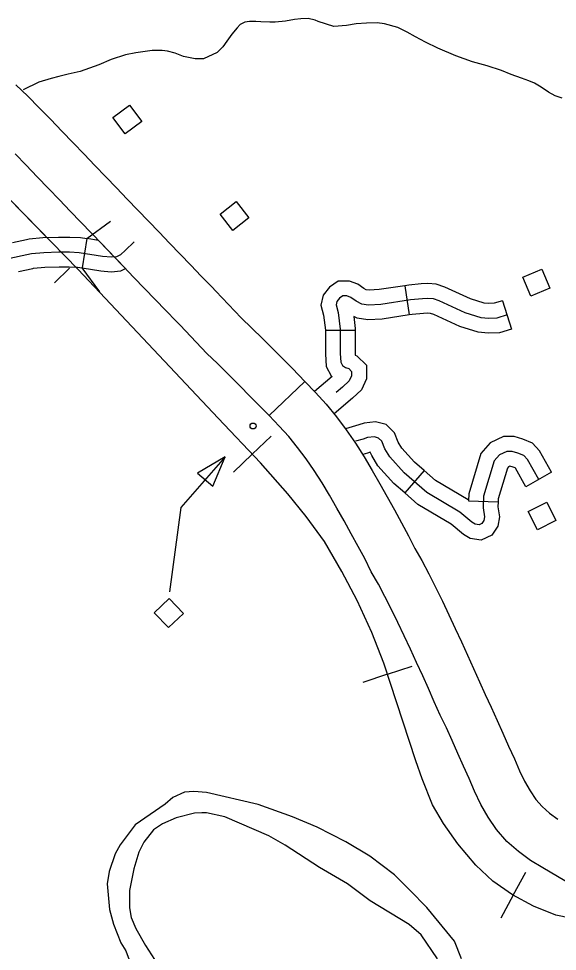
# Model space of a CAD drawing. Extents: x 1370130 to 1380143, y 377636 to 380256.
# Drawn here: x 1378220.1 to 1378334.6, y 378264.3 to 378462.6 of the extents above; entities that cross this region are included whole.
import ezdxf

# ---------------------------------------------------------------- set-up
doc = ezdxf.new("R2010")
doc.units = 0
for name, color, linetype in [('Level 15', 7, 'Continuous'), ('Level 31', 7, 'Continuous'), ('Level 32', 7, 'Continuous'), ('Level 35', 7, 'Continuous'), ('Level 38', 7, 'Continuous'), ('Level 40', 7, 'Continuous'), ('Level 56', 7, 'Continuous')]:
    doc.layers.add(name, color=color, linetype=linetype)

msp = doc.modelspace()

# ---------------------------------------------------------------- linework, layer by layer
at = {"layer": 'Level 15'}
for p, q in [((1378222.01, 378446.08), (1378219.46, 378448.54)), ((1378224.48, 378443.63), (1378222.01, 378446.08)), ((1378226.9, 378441.17), (1378224.48, 378443.63)), ((1378229.3, 378438.69), (1378226.9, 378441.17)), ((1378231.66, 378436.21), (1378229.3, 378438.69)), ((1378233.99, 378433.77), (1378231.66, 378436.21)), ((1378219.38, 378433.84), (1378221.72, 378431.42)), ((1378236.32, 378431.34), (1378233.99, 378433.77)), ((1378221.72, 378431.42), (1378224.06, 378428.96)), ((1378238.62, 378428.95), (1378236.32, 378431.34)), ((1378224.06, 378428.96), (1378226.41, 378426.5)), ((1378240.89, 378426.59), (1378238.62, 378428.95)), ((1378226.41, 378426.5), (1378228.74, 378424.07)), ((1378243.16, 378424.23), (1378240.89, 378426.59)), ((1378228.74, 378424.07), (1378231.05, 378421.67)), ((1378245.42, 378421.87), (1378243.16, 378424.23)), ((1378231.05, 378421.67), (1378233.33, 378419.3)), ((1378247.67, 378419.52), (1378245.42, 378421.87)), ((1378233.33, 378419.3), (1378235.59, 378416.95)), ((1378249.93, 378417.17), (1378247.67, 378419.52)), ((1378235.59, 378416.95), (1378237.84, 378414.61)), ((1378252.18, 378414.82), (1378249.93, 378417.17)), ((1378237.84, 378414.61), (1378240.09, 378412.26)), ((1378254.42, 378412.49), (1378252.18, 378414.82)), ((1378256.66, 378410.18), (1378254.42, 378412.49)), ((1378240.09, 378412.26), (1378242.35, 378409.9)), ((1378242.35, 378409.9), (1378244.6, 378407.55)), ((1378258.91, 378407.87), (1378256.66, 378410.18)), ((1378244.6, 378407.55), (1378246.87, 378405.2)), ((1378261.16, 378405.55), (1378258.91, 378407.87)), ((1378246.87, 378405.2), (1378249.13, 378402.86)), ((1378262.03, 378404.63), (1378261.16, 378405.55)), ((1378267.41, 378398.97), (1378262.03, 378404.63)), ((1378249.13, 378402.86), (1378251.38, 378400.55)), ((1378251.38, 378400.55), (1378253.59, 378398.27)), ((1378269.65, 378396.81), (1378267.41, 378398.97)), ((1378253.59, 378398.27), (1378254.43, 378397.39)), ((1378254.43, 378397.39), (1378260.13, 378391.4)), ((1378271.93, 378394.6), (1378269.65, 378396.81)), ((1378274.22, 378392.35), (1378271.93, 378394.6)), ((1378260.13, 378391.4), (1378262.36, 378389.25)), ((1378276.46, 378390.08), (1378274.22, 378392.35)), ((1378262.36, 378389.25), (1378263.02, 378388.62)), ((1378263.02, 378388.62), (1378273.32, 378378.23)), ((1378278.29, 378388.22), (1378276.46, 378390.08)), ((1378280.93, 378385.47), (1378278.29, 378388.22)), ((1378273.32, 378378.23), (1378280.93, 378385.47)), ((1378273.32, 378378.23), (1378273.32, 378378.23))]:
    msp.add_line(p, q, dxfattribs=at)
for points in [[(1378273.32, 378378.23), (1378280.93, 378385.47), (1378283.18, 378383.11), (1378285.46, 378380.59), (1378287.66, 378377.92), (1378289.73, 378375.16), (1378291.69, 378372.31), (1378293.52, 378369.43), (1378295.24, 378366.55), (1378296.87, 378363.71), (1378298.44, 378360.91), (1378299.98, 378358.14), (1378301.49, 378355.4), (1378302.99, 378352.61), (1378304.29, 378349.97), (1378305.78, 378347.4), (1378307.28, 378344.55), (1378308.74, 378341.69), (1378310.18, 378338.75), (1378311.55, 378335.81), (1378312.89, 378332.93), (1378314.2, 378330.09), (1378315.51, 378327.27), (1378316.82, 378324.41), (1378318.03, 378321.6), (1378319.25, 378318.93), (1378320.55, 378316.2), (1378321.82, 378313.4), (1378323.04, 378310.65), (1378324.26, 378307.94), (1378325.47, 378305.22), (1378326.56, 378302.65), (1378327.61, 378300.45), (1378328.81, 378298.43), (1378330.06, 378296.58), (1378331.36, 378295.06), (1378332.91, 378293.69), (1378334.71, 378292.37)], [(1378360.8, 378264.76), (1378331.53, 378282.03), (1378328.89, 378283.63), (1378326.32, 378285.5), (1378323.86, 378287.68), (1378321.68, 378290.22), (1378319.93, 378292.82), (1378318.35, 378295.49), (1378316.99, 378298.33), (1378315.84, 378301.03), (1378314.67, 378303.66), (1378313.46, 378306.36), (1378312.24, 378309.1), (1378311.02, 378311.78), (1378309.73, 378314.5), (1378308.43, 378317.35), (1378307.23, 378320.15), (1378305.98, 378322.87), (1378304.68, 378325.67), (1378303.36, 378328.52), (1378302.03, 378331.39), (1378300.71, 378334.22), (1378299.35, 378336.98), (1378297.95, 378339.72), (1378296.58, 378342.33), (1378295.03, 378345.01), (1378293.65, 378347.8), (1378292.26, 378350.39), (1378290.79, 378353.07), (1378289.28, 378355.79), (1378287.74, 378358.52), (1378286.18, 378361.25), (1378284.59, 378363.92), (1378282.93, 378366.52), (1378281.21, 378369.02), (1378279.4, 378371.43), (1378277.51, 378373.73), (1378275.49, 378375.96), (1378273.32, 378378.23)]]:
    msp.add_lwpolyline(points, dxfattribs=at)
at = {"layer": 'Level 31'}
for p, q in [((1378234.58, 378415.83), (1378233.61, 378409.6)), ((1378242.79, 378409.44), (1378237.05, 378415.44))]:
    msp.add_line(p, q, dxfattribs=at)
for points in [[(1378105.66, 378382.03), (1378129.47, 378388.39), (1378172.69, 378400.77), (1378198.65, 378407.13), (1378217.21, 378411.43), (1378222.79, 378412.64), (1378225.46, 378412.89), (1378228.64, 378412.98), (1378230.87, 378412.98), (1378232.93, 378412.89), (1378237.92, 378412.12), (1378239.81, 378411.95), (1378240.93, 378412.03), (1378241.78, 378412.46), (1378242.73, 378413.32), (1378244.62, 378415.12)], [(1378218.76, 378414.99), (1378221.77, 378415.64)], [(1378221.77, 378415.64), (1378222.31, 378415.75), (1378225.26, 378416.04), (1378228.59, 378416.13), (1378230.94, 378416.13), (1378233.24, 378416.03), (1378234.58, 378415.83)], [(1378237.05, 378415.44), (1378234.58, 378415.83)], [(1378220.09, 378408.83), (1378223.09, 378409.48)], [(1378223.09, 378409.48), (1378223.28, 378409.52), (1378225.65, 378409.75), (1378228.68, 378409.83), (1378230.81, 378409.83), (1378232.63, 378409.75), (1378233.61, 378409.6)], [(1378233.61, 378409.6), (1378237.53, 378408.99), (1378239.79, 378408.79), (1378241.78, 378408.94), (1378242.79, 378409.44)]]:
    msp.add_lwpolyline(points, dxfattribs=at)
at = {"layer": 'Level 32'}
for p, q in [((1378302.19, 378405.81), (1378303.14, 378399.58)), ((1378322.98, 378402.61), (1378324.85, 378396.59)), ((1378285.32, 378396.35), (1378291.62, 378396.35)), ((1378306.31, 378366.5), (1378302.16, 378361.76)), ((1378333.38, 378366.16), (1378327.89, 378363.08)), ((1378315.73, 378360.08), (1378322.03, 378359.83))]:
    msp.add_line(p, q, dxfattribs=at)
for points in [[(1378302.19, 378405.81), (1378296.73, 378404.98), (1378294.6, 378404.85), (1378294, 378404.95), (1378293.48, 378405.21), (1378292.21, 378406.14), (1378290.45, 378406.78), (1378288.04, 378406.78), (1378286.17, 378405.53), (1378284.81, 378403.83), (1378284.34, 378401.69), (1378284.93, 378399.51), (1378285.32, 378396.34), (1378285.32, 378396.35)], [(1378322.98, 378402.61), (1378321.21, 378402.06), (1378320.05, 378402.01), (1378319.02, 378402.11), (1378316.17, 378403), (1378310.7, 378405.51), (1378308.88, 378406.15), (1378307.05, 378406.27), (1378305.69, 378406.18), (1378303.02, 378405.94), (1378302.19, 378405.81)], [(1378323.92, 378399.6), (1378321.75, 378398.93), (1378319.96, 378398.85), (1378318.39, 378399), (1378315.04, 378400.05), (1378309.52, 378402.59), (1378308.25, 378403.03), (1378307.05, 378403.11), (1378305.93, 378403.03), (1378303.4, 378402.81), (1378297.06, 378401.84), (1378294.44, 378401.69), (1378293.03, 378401.91), (1378291.83, 378402.51), (1378290.71, 378403.33), (1378289.89, 378403.63), (1378289, 378403.63), (1378288.33, 378403.18), (1378287.73, 378402.44), (1378287.58, 378401.77), (1378288.03, 378400.12), (1378288.47, 378396.54), (1378288.47, 378391.39), (1378288.55, 378389.52), (1378288.92, 378388.85), (1378289.59, 378388.4), (1378290.27, 378388.18), (1378290.86, 378387.58), (1378290.86, 378386.68), (1378290.34, 378385.57), (1378288.92, 378384.22), (1378287.56, 378383.07)], [(1378303.14, 378399.58), (1378297.38, 378398.7), (1378294.29, 378398.53), (1378292.05, 378398.88), (1378291.31, 378399.25), (1378291.62, 378396.74), (1378291.62, 378396.35)], [(1378324.85, 378396.59), (1378322.29, 378395.8), (1378319.88, 378395.7), (1378317.77, 378395.9), (1378313.91, 378397.1), (1378308.33, 378399.66), (1378307.61, 378399.92), (1378307.06, 378399.95), (1378306.18, 378399.89), (1378303.77, 378399.68), (1378303.14, 378399.58)], [(1378285.32, 378396.35), (1378285.32, 378391.33), (1378285.43, 378388.65), (1378286.54, 378386.65), (1378286.75, 378386.51), (1378282.98, 378383.32)], [(1378291.62, 378396.35), (1378291.62, 378391.45), (1378291.64, 378391.04), (1378291.97, 378390.93), (1378294.01, 378388.89), (1378294.01, 378385.99), (1378292.94, 378383.69), (1378291.03, 378381.87), (1378287.15, 378378.59)], [(1378306.31, 378366.5), (1378304.27, 378368.29), (1378301.54, 378371.3), (1378300.78, 378372.54), (1378299.96, 378374.54), (1378298.23, 378376.27), (1378295.95, 378376.84), (1378293.56, 378376.6), (1378292.4, 378376.22), (1378289.57, 378375.4)], [(1378330.64, 378364.62), (1378328.25, 378368.88), (1378327.5, 378369.7), (1378326.24, 378370.22), (1378324.97, 378370.59), (1378323.85, 378370.59), (1378322.28, 378369.85), (1378321.16, 378368.58), (1378318.92, 378361.04), (1378318.83, 378358.58), (1378319.14, 378356.69), (1378319.01, 378355.92), (1378318.56, 378355.24), (1378317.97, 378354.97), (1378317.16, 378355.11), (1378316.44, 378355.51), (1378313.85, 378357.68), (1378306.84, 378361.86), (1378302.06, 378366.04), (1378299, 378369.4), (1378297.96, 378371.12), (1378297.29, 378372.76), (1378296.61, 378373.43), (1378295.72, 378373.65), (1378294.23, 378373.51), (1378293.33, 378373.21), (1378291.73, 378372.74)], [(1378333.38, 378366.16), (1378330.82, 378370.73), (1378329.36, 378372.34), (1378327.28, 378373.2), (1378325.42, 378373.74), (1378323.14, 378373.74), (1378320.34, 378372.41), (1378318.34, 378370.14), (1378315.79, 378361.56), (1378315.73, 378360.08)], [(1378302.16, 378361.76), (1378299.85, 378363.79), (1378296.47, 378367.5), (1378295.14, 378369.69), (1378294.85, 378370.39), (1378294.27, 378370.2), (1378293.23, 378369.9)], [(1378327.89, 378363.08), (1378325.68, 378367.02), (1378325.65, 378367.06), (1378325.19, 378367.25), (1378324.54, 378367.44), (1378324.22, 378367.28), (1378323.98, 378367.02), (1378322.06, 378360.52), (1378322.03, 378359.83)], [(1378315.74, 378360.21), (1378315.68, 378360.26), (1378308.7, 378364.42), (1378306.31, 378366.5)], [(1378322.03, 378359.83), (1378321.99, 378358.78), (1378322.34, 378356.67), (1378321.99, 378354.72), (1378320.68, 378352.76), (1378318.41, 378351.71), (1378316.1, 378352.09), (1378314.64, 378352.91), (1378312.02, 378355.1), (1378304.98, 378359.3), (1378302.16, 378361.76)]]:
    msp.add_lwpolyline(points, dxfattribs=at)
at = {"layer": 'Level 35'}
for points in [[(1378335.6, 378445.65), (1378334.12, 378446.2), (1378332.75, 378446.96), (1378331.17, 378448), (1378329.72, 378448.88), (1378328.53, 378449.39), (1378327, 378449.94), (1378324.76, 378450.71), (1378322.72, 378451.57), (1378319.67, 378452.58), (1378316.54, 378453.37), (1378313.02, 378454.65), (1378309.2, 378456.3), (1378306.56, 378457.61), (1378304.43, 378458.72), (1378302.69, 378459.68), (1378300.69, 378460.67), (1378297.85, 378461.51), (1378296.29, 378461.67), (1378294.07, 378461.65), (1378291.81, 378461.46), (1378289.81, 378461.14), (1378287.09, 378460.94), (1378283.75, 378461.97), (1378283.11, 378462.29), (1378281.63, 378462.58), (1378280.08, 378462.53), (1378278.74, 378462.41), (1378276.83, 378462.02), (1378274.65, 378461.82), (1378273.52, 378461.83), (1378271.59, 378461.94), (1378270.54, 378462), (1378269.15, 378461.95), (1378268.19, 378461.8), (1378267.16, 378461.31), (1378266.55, 378460.66), (1378265.42, 378459.28), (1378264.33, 378457.81), (1378263.48, 378456.61), (1378262.3, 378455.36), (1378259.4, 378454.05), (1378257.64, 378454.04), (1378255.11, 378454.55), (1378253.37, 378455.26), (1378251.72, 378455.67), (1378250.63, 378455.81), (1378248.45, 378455.78), (1378245.99, 378455.46), (1378245.02, 378455.34), (1378242.82, 378454.86), (1378239.74, 378453.88), (1378237.17, 378452.79), (1378233.15, 378451.37), (1378230.61, 378450.75), (1378228.61, 378450.31), (1378226.98, 378449.88), (1378224.41, 378449.05), (1378221.03, 378447.47)], [(1378314.26, 378262.69), (1378312.75, 378266.49), (1378306.88, 378273.65), (1378303.26, 378277.28), (1378299.99, 378280.54), (1378294.77, 378284.51), (1378289.61, 378287.6), (1378283.56, 378290.67), (1378278.33, 378292.92), (1378270.99, 378295.54), (1378260.02, 378298.05), (1378257.32, 378298.25), (1378255.34, 378298.16), (1378252.84, 378297.02), (1378251.22, 378295.59), (1378244.87, 378291.21), (1378241.67, 378286.97), (1378240.61, 378285.01), (1378239.3, 378281.24), (1378238.93, 378278.67), (1378239.38, 378273.16), (1378240.24, 378270.11), (1378241.84, 378266.14), (1378242.84, 378264.44), (1378244.22, 378260.8)], [(1378309.16, 378262.67), (1378305.65, 378267.78), (1378303.12, 378270), (1378294.84, 378275.04), (1378290, 378278.64), (1378284.07, 378282.14), (1378276.77, 378286.87), (1378273.28, 378288.82), (1378263.92, 378292.91), (1378260.03, 378293.71), (1378259.02, 378293.74), (1378257.5, 378293.66), (1378253.6, 378292.65), (1378250.64, 378291.41), (1378248.76, 378290.15), (1378246.71, 378287.5), (1378245.62, 378285.41), (1378244.59, 378281.86), (1378243.68, 378277.25), (1378243.62, 378273.54), (1378244, 378271.49), (1378244.98, 378269.15), (1378247.07, 378265.54), (1378249.64, 378261.59)]]:
    msp.add_lwpolyline(points, dxfattribs=at)
at = {"layer": 'Level 38'}
for points in [[(1378234.57, 378415.83), (1378239.64, 378419.56)], [(1378237.36, 378404.53), (1378233.62, 378409.6)]]:
    msp.add_lwpolyline(points, dxfattribs=at)
at = {"layer": 'Level 40'}
for p, q in [((1378230.88, 378409.52), (1378227.73, 378406.45)), ((1378269.76, 378370.02), (1378273.77, 378373.84)), ((1378269.76, 378370.02), (1378265.74, 378366.19)), ((1378298.5, 378323.2), (1378293.23, 378321.48)), ((1378298.5, 378323.2), (1378303.77, 378324.92)), ((1378325.25, 378276.22), (1378327.89, 378281.1)), ((1378325.25, 378276.22), (1378322.61, 378271.35))]:
    msp.add_line(p, q, dxfattribs=at)
for points in [[(1378281.18, 378356.75), (1378277.32, 378361.53), (1378271.53, 378368.15), (1378262.53, 378377.62), (1378232.76, 378409.24), (1378210.16, 378432.32), (1378204.83, 378437.28), (1378199.68, 378440.77), (1378194.44, 378443.81), (1378188.47, 378446.93), (1378181.12, 378449.42), (1378174.23, 378451.25), (1378169.08, 378452.08), (1378165.23, 378452.45), (1378160.72, 378452.54), (1378156.77, 378452.45), (1378152.55, 378452.17), (1378146.85, 378450.98), (1378137.2, 378448.22), (1378131.23, 378445.65), (1378126.18, 378442.8), (1378121.49, 378439.58), (1378113.13, 378432.59), (1378102.38, 378423.21)], [(1378225.94, 378416.2), (1378210.16, 378432.32), (1378204.83, 378437.28), (1378199.68, 378440.77), (1378194.44, 378443.81), (1378188.47, 378446.93), (1378181.12, 378449.42), (1378174.23, 378451.25), (1378169.08, 378452.08), (1378165.23, 378452.45)], [(1378340.17, 378270.79), (1378334.29, 378271.98), (1378329.51, 378273.91), (1378325.1, 378276.3), (1378320.87, 378279.25), (1378317.29, 378282.65), (1378313.43, 378287.15), (1378310.4, 378291.47), (1378308.1, 378295.43), (1378305.9, 378300.94), (1378304.52, 378304.8), (1378297.72, 378325.58), (1378295.15, 378332.11), (1378292.02, 378338.91), (1378288.81, 378345.07), (1378285.13, 378351.41), (1378281.18, 378356.75), (1378277.32, 378361.53), (1378271.53, 378368.15), (1378262.53, 378377.62), (1378232.76, 378409.24), (1378232.43, 378409.57)], [(1378340.17, 378270.79), (1378334.29, 378271.98), (1378329.51, 378273.91), (1378325.1, 378276.3), (1378320.87, 378279.25), (1378317.29, 378282.65), (1378313.43, 378287.15), (1378310.4, 378291.47), (1378308.1, 378295.43), (1378305.9, 378300.94), (1378304.52, 378304.8), (1378297.72, 378325.58), (1378295.15, 378332.11), (1378292.02, 378338.91), (1378288.81, 378345.07), (1378285.13, 378351.41), (1378281.18, 378356.75)]]:
    msp.add_lwpolyline(points, dxfattribs=at)
at = {"layer": 'Level 56'}
for points in [[(1378243.62, 378444.19), (1378246.25, 378440.7), (1378242.74, 378438.07), (1378240.11, 378441.56)], [(1378269.04, 378420.24), (1378265.6, 378417.54), (1378262.9, 378420.99), (1378266.33, 378423.69)], [(1378331.29, 378409.32), (1378332.99, 378405.29), (1378328.96, 378403.58), (1378327.25, 378407.6)], [(1378258.13, 378365.98), (1378261.36, 378363.16), (1378263.98, 378369.4)], [(1378332.36, 378359.8), (1378334.32, 378355.89), (1378330.4, 378353.92), (1378328.44, 378357.83)], [(1378251.95, 378333.11), (1378248.92, 378336.26), (1378252.07, 378339.3), (1378255.11, 378336.15)]]:
    msp.add_lwpolyline(points, close=True, dxfattribs=at)
msp.add_lwpolyline([(1378263.98, 378369.4), (1378254.55, 378358.62), (1378252.17, 378340.71)], dxfattribs=at)
msp.add_circle((1378269.92, 378375.98), 0.63, dxfattribs=at)

doc.saveas('drawing.dxf')
